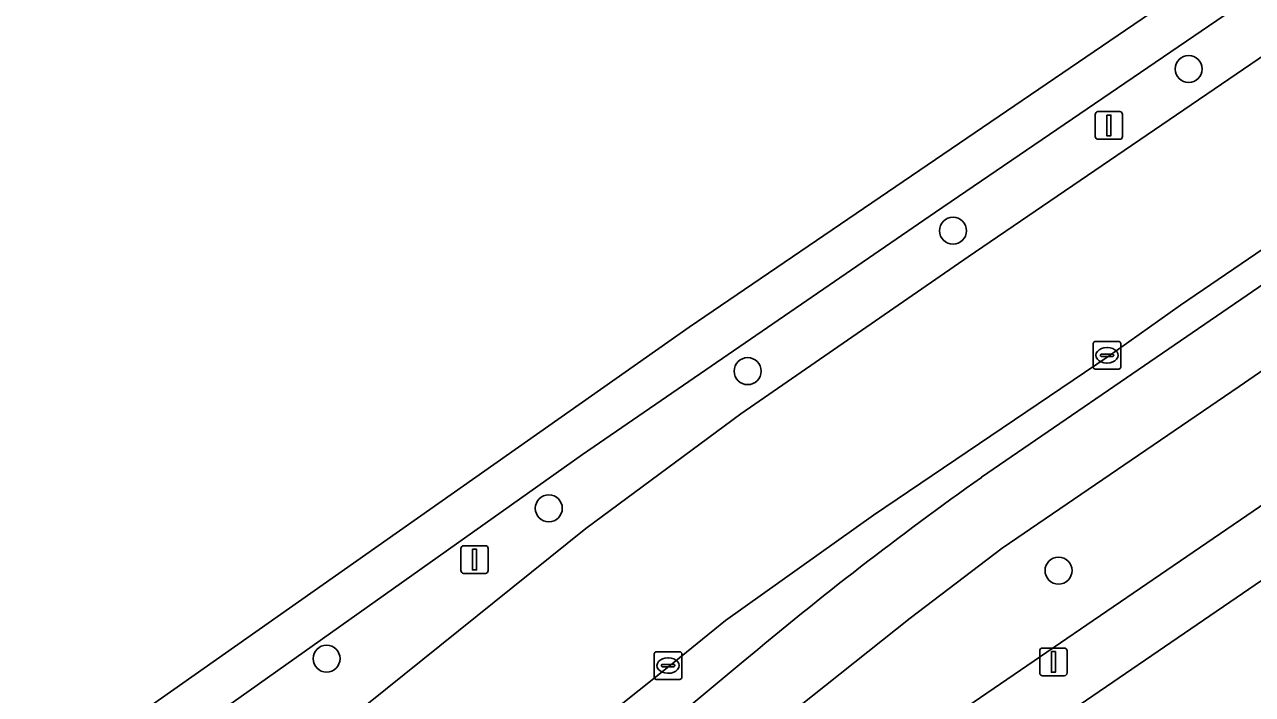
# Model space of a CAD drawing. Extents: x 158086 to 159499, y 382904 to 383981.
# Drawn here: x 158392.46 to 158436.95, y 383504.23 to 383528.5 of the extents above; entities that cross this region are included whole.
import ezdxf

# ---------------------------------------------------------------- set-up
doc = ezdxf.new("R2010")
doc.units = 0
for name, color, linetype in [('IMGEO_Berm_groen', 7, 'Continuous'), ('IMGEO_Boom', 7, 'Continuous'), ('IMGEO_Erf', 7, 'Continuous'), ('IMGEO_Fietspad_gesloten', 7, 'Continuous'), ('IMGEO_Groenvoorziening', 7, 'Continuous'), ('IMGEO_Haag', 7, 'Continuous'), ('IMGEO_Kolk', 7, 'Continuous'), ('IMGEO_Lichtmast', 7, 'Continuous'), ('IMGEO_OVBaan_gesloten', 7, 'Continuous'), ('IMGEO_Rijbaan_regionaal_gesloten', 7, 'Continuous'), ('IMGEO_Voetpad_open', 7, 'Continuous')]:
    doc.layers.add(name, color=color, linetype=linetype)

msp = doc.modelspace()

# ---------------------------------------------------------------- linework, layer by layer
at = {"layer": 'IMGEO_Berm_groen'}
for points in [[(158661.52, 383682.534), (158548.056, 383605.231), (158537.837, 383598.268), (158500, 383572.487), (158425.464, 383521.701), (158412.679, 383512.917), (158399.643, 383503.685), (158401.599, 383501.25), (158412.794, 383510.243), (158418.409, 383514.401), (158426.656, 383520.079), (158500, 383570.082), (158538.968, 383596.649), (158549.805, 383604.037), (158646.334, 383669.776)], [(158445.933, 383521.775), (158444.263, 383520.715), (158443.607, 383520.298), (158436.47, 383515.388), (158427.887, 383509.53), (158424.552, 383506.994), (158420.474, 383503.76), (158415.949, 383500), (158407.038, 383492.595), (158406.477, 383492.138)], [(158400.827, 383486.161), (158421.071, 383500), (158439.869, 383512.85)]]:
    msp.add_lwpolyline(points, dxfattribs=at)
at = {"layer": 'IMGEO_Boom'}
for centre in [(158434.639, 383526.885), (158426.102, 383521.027), (158418.66, 383515.941), (158411.456, 383510.974), (158429.924, 383508.717), (158403.404, 383505.527)]:
    msp.add_circle(centre, 0.489, dxfattribs=at)
at = {"layer": 'IMGEO_Erf'}
msp.add_lwpolyline([(158440.823, 383510.78), (158425.055, 383500), (158395.661, 383479.905), (158398.531, 383475.708), (158403.431, 383479.039), (158408.259, 383482.322), (158412.942, 383485.506), (158417.618, 383488.685), (158422.456, 383491.974), (158427.268, 383495.246), (158432.023, 383498.479), (158434.26, 383500), (158437.013, 383501.871)], dxfattribs=at)
at = {"layer": 'IMGEO_Fietspad_gesloten'}
for points in [[(158406.477, 383492.138), (158407.038, 383492.595), (158415.949, 383500), (158420.474, 383503.76), (158424.552, 383506.994), (158427.887, 383509.53), (158436.47, 383515.388), (158443.607, 383520.298), (158444.263, 383520.715), (158445.933, 383521.775), (158446.621, 383522.245), (158446.476, 383522.514), (158500, 383559.162), (158541.26, 383587.412), (158544.075, 383589.339), (158618.844, 383640.502), (158640.443, 383655.157), (158646.899, 383659.567), (158648.236, 383660.378)], [(158643.219, 383659.898), (158616.779, 383641.989), (158544.359, 383592.419), (158542.712, 383591.29), (158500, 383562.025), (158434.999, 383517.487), (158427.133, 383512.095)], [(158418.504, 383505.419), (158411.983, 383500), (158405.403, 383494.532), (158404.965, 383494.197)]]:
    msp.add_lwpolyline(points, dxfattribs=at)
msp.add_arc((158500.921, 383407.806), 127.753, 125.28079, 130.17531, dxfattribs=at)
at = {"layer": 'IMGEO_Groenvoorziening'}
for points in [[(158427.133, 383512.095), (158434.999, 383517.487), (158500, 383562.025), (158542.712, 383591.29), (158544.359, 383592.419), (158616.779, 383641.989), (158643.219, 383659.898)], [(158446.926, 383526.907), (158434.349, 383518.331), (158431.717, 383516.478), (158423.223, 383510.723), (158417.854, 383506.904), (158415.805, 383505.245), (158413.651, 383503.53), (158411.703, 383501.96), (158409.311, 383500), (158400.719, 383492.961), (158389.603, 383483.951), (158388.456, 383482.999), (158387.133, 383481.882), (158384.991, 383480.22), (158382.999, 383478.713), (158373.909, 383472.301), (158372.869, 383471.615)], [(158411.983, 383500), (158418.504, 383505.419)]]:
    msp.add_lwpolyline(points, dxfattribs=at)
msp.add_arc((158500.921, 383407.806), 127.753, 125.28079, 130.17531, dxfattribs=at)
at = {"layer": 'IMGEO_Haag'}
for points in [[(158427.133, 383512.095), (158434.999, 383517.487), (158500, 383562.025), (158542.712, 383591.29), (158544.359, 383592.419), (158616.779, 383641.989), (158643.219, 383659.898)], [(158446.926, 383526.907), (158434.349, 383518.331), (158431.717, 383516.478), (158423.223, 383510.723), (158417.854, 383506.904), (158415.805, 383505.245), (158413.651, 383503.53), (158411.703, 383501.96), (158409.311, 383500), (158400.719, 383492.961), (158389.603, 383483.951), (158388.456, 383482.999), (158387.133, 383481.882), (158384.991, 383480.22), (158382.999, 383478.713), (158373.909, 383472.301), (158372.869, 383471.615)], [(158404.965, 383494.197), (158405.403, 383494.532), (158411.983, 383500), (158418.504, 383505.419)]]:
    msp.add_lwpolyline(points, dxfattribs=at)
msp.add_arc((158500.921, 383407.806), 127.753, 125.28079, 130.17531, dxfattribs=at)
at = {"layer": 'IMGEO_Kolk'}
for p, q in [((158431.18, 383516.09), (158431.18, 383516.942)), ((158431.255, 383517.016), (158432.107, 383517.016)), ((158432.181, 383516.942), (158432.181, 383516.09)), ((158431.439, 383516.51), (158431.439, 383516.522)), ((158431.877, 383516.473), (158431.479, 383516.473)), ((158431.482, 383516.559), (158431.88, 383516.559)), ((158431.668, 383516.796), (158431.693, 383516.796)), ((158431.923, 383516.522), (158431.923, 383516.51)), ((158432.107, 383516.016), (158431.255, 383516.016)), ((158431.691, 383516.236), (158431.666, 383516.236)), ((158415.35, 383505.777), (158416.202, 383505.777)), ((158415.275, 383504.851), (158415.275, 383505.703)), ((158415.534, 383505.271), (158415.534, 383505.283)), ((158415.577, 383505.32), (158415.975, 383505.32)), ((158415.763, 383505.557), (158415.788, 383505.557)), ((158416.018, 383505.283), (158416.018, 383505.271)), ((158416.276, 383505.703), (158416.276, 383504.851)), ((158415.972, 383505.234), (158415.574, 383505.234)), ((158415.786, 383504.997), (158415.761, 383504.997)), ((158416.202, 383504.777), (158415.35, 383504.777))]:
    msp.add_line(p, q, dxfattribs=at)
for points in [[(158431.18, 383516.09), (158431.18, 383516.942)], [(158431.255, 383517.016), (158432.107, 383517.016)], [(158432.181, 383516.942), (158432.181, 383516.09)], [(158432.107, 383516.016), (158431.255, 383516.016)], [(158415.35, 383505.777), (158416.202, 383505.777)], [(158415.275, 383504.851), (158415.275, 383505.703)], [(158416.276, 383505.703), (158416.276, 383504.851)], [(158416.202, 383504.777), (158415.35, 383504.777)]]:
    msp.add_lwpolyline(points, dxfattribs=at)
for centre, radius, start, end in [((158431.257, 383516.94), 0.0765, 91.552, 178.448), ((158431.257, 383516.94), 0.0765, 91.552, 178.448), ((158432.105, 383516.94), 0.0765, 1.552, 88.448), ((158432.105, 383516.94), 0.0765, 1.552, 88.448), ((158431.479, 383516.519), 0.0403, 85.8775, 175.7526), ((158431.476, 383516.509), 0.0366, 178.938, 274.7102), ((158431.88, 383516.516), 0.043, 264.8664, 352.4533), ((158431.884, 383516.521), 0.0386, 1.7309, 96.639), ((158431.257, 383516.092), 0.0765, 181.552, 268.448), ((158431.257, 383516.092), 0.0765, 181.552, 268.448), ((158432.105, 383516.092), 0.0765, 271.552, 358.448), ((158432.105, 383516.092), 0.0765, 271.552, 358.448), ((158415.352, 383505.701), 0.0765, 91.552, 178.448), ((158415.352, 383505.701), 0.0765, 91.552, 178.448), ((158416.2, 383505.701), 0.0765, 1.552, 88.448), ((158416.2, 383505.701), 0.0765, 1.552, 88.448), ((158415.574, 383505.28), 0.0403, 85.8775, 175.7526), ((158415.571, 383505.27), 0.0366, 178.938, 274.7102), ((158415.975, 383505.277), 0.043, 264.8664, 352.4533), ((158415.979, 383505.282), 0.0386, 1.7309, 96.639), ((158415.352, 383504.853), 0.0765, 181.552, 268.448), ((158415.352, 383504.853), 0.0765, 181.552, 268.448), ((158416.2, 383504.853), 0.0765, 271.552, 358.448), ((158416.2, 383504.853), 0.0765, 271.552, 358.448)]:
    msp.add_arc(centre, radius, start, end, dxfattribs=at)
for centre, major_axis, ratio, start_param, end_param in [((158431.667, 383516.516), (-0.387, 0.002), 0.722429, 4.712389, 7.853982), ((158431.692, 383516.516), (-0.39, 0.002), 0.717154, 1.570796, 4.712389), ((158415.762, 383505.277), (-0.387, 0.002), 0.722429, 4.712389, 7.853982), ((158415.787, 383505.277), (-0.39, 0.002), 0.717154, 1.570796, 4.712389)]:
    msp.add_ellipse(centre, major_axis=major_axis, ratio=ratio, start_param=start_param, end_param=end_param, dxfattribs=at)
at = {"layer": 'IMGEO_Lichtmast'}
for p, q in [((158431.353, 383525.341), (158432.143, 383525.341)), ((158432.143, 383525.341), (158431.353, 383525.341)), ((158431.253, 383524.441), (158431.253, 383525.241)), ((158431.253, 383525.241), (158431.253, 383524.441)), ((158432.243, 383525.241), (158432.243, 383524.441)), ((158432.243, 383524.441), (158432.243, 383525.241)), ((158432.143, 383524.341), (158431.353, 383524.341)), ((158431.353, 383524.341), (158432.143, 383524.341)), ((158408.27, 383508.717), (158408.27, 383509.517)), ((158408.27, 383509.517), (158408.27, 383508.717)), ((158408.37, 383509.617), (158409.16, 383509.617)), ((158409.16, 383509.617), (158408.37, 383509.617)), ((158409.26, 383509.517), (158409.26, 383508.717)), ((158409.26, 383508.717), (158409.26, 383509.517)), ((158409.16, 383508.617), (158408.37, 383508.617)), ((158408.37, 383508.617), (158409.16, 383508.617)), ((158429.244, 383505.009), (158429.244, 383505.809)), ((158429.244, 383505.809), (158429.244, 383505.009)), ((158429.344, 383505.909), (158430.134, 383505.909)), ((158430.134, 383505.909), (158429.344, 383505.909)), ((158430.234, 383505.809), (158430.234, 383505.009)), ((158430.234, 383505.009), (158430.234, 383505.809)), ((158430.134, 383504.909), (158429.344, 383504.909)), ((158429.344, 383504.909), (158430.134, 383504.909))]:
    msp.add_line(p, q, dxfattribs=at)
for points in [[(158431.673, 383525.216), (158431.823, 383525.216), (158431.823, 383524.466), (158431.673, 383524.466), (158431.673, 383525.216)], [(158408.69, 383509.492), (158408.84, 383509.492), (158408.84, 383508.742), (158408.69, 383508.742), (158408.69, 383509.492)], [(158429.664, 383505.784), (158429.814, 383505.784), (158429.814, 383505.034), (158429.664, 383505.034), (158429.664, 383505.784)]]:
    msp.add_lwpolyline(points, dxfattribs=at)
for centre, start, end in [((158431.353, 383525.241), 90, 180), ((158431.353, 383525.241), 90, 180), ((158432.143, 383525.241), 0, 90), ((158432.143, 383525.241), 360, 90), ((158431.353, 383524.441), 180, 270), ((158431.353, 383524.441), 180, 270), ((158432.143, 383524.441), 270, 0), ((158432.143, 383524.441), 270, 0), ((158408.37, 383509.517), 90, 180), ((158408.37, 383509.517), 90, 180), ((158409.16, 383509.517), 0, 90), ((158409.16, 383509.517), 360, 90), ((158408.37, 383508.717), 180, 270), ((158408.37, 383508.717), 180, 270), ((158409.16, 383508.717), 270, 0), ((158409.16, 383508.717), 270, 0), ((158429.344, 383505.809), 90, 180), ((158429.344, 383505.809), 90, 180), ((158430.134, 383505.809), 0, 90), ((158430.134, 383505.809), 360, 90), ((158429.344, 383505.009), 180, 270), ((158429.344, 383505.009), 180, 270), ((158430.134, 383505.009), 270, 0), ((158430.134, 383505.009), 270, 0)]:
    msp.add_arc(centre, 0.1, start, end, dxfattribs=at)
at = {"layer": 'IMGEO_OVBaan_gesloten'}
msp.add_lwpolyline([(158637.817, 383668.138), (158540.809, 383602.111), (158416.544, 383517.531), (158365.354, 383481.561), (158366.291, 383480.217), (158366.7, 383480.506), (158367.706, 383481.204), (158382.012, 383491.237), (158388.342, 383495.7), (158394.487, 383500), (158394.668, 383500.127), (158398.126, 383502.611), (158399.643, 383503.685), (158412.679, 383512.917), (158425.464, 383521.701), (158500, 383572.487), (158537.837, 383598.268), (158548.056, 383605.231), (158661.52, 383682.534)], dxfattribs=at)
at = {"layer": 'IMGEO_Rijbaan_regionaal_gesloten'}
for points in [[(158500, 383570.082), (158426.656, 383520.079), (158418.409, 383514.401), (158412.794, 383510.243), (158401.599, 383501.25), (158400.032, 383499.992), (158387.83, 383490.16)], [(158389.603, 383483.951), (158400.719, 383492.961), (158409.311, 383500), (158411.703, 383501.96), (158413.651, 383503.53), (158415.805, 383505.245), (158417.854, 383506.904), (158423.223, 383510.723), (158431.717, 383516.478), (158434.349, 383518.331), (158446.926, 383526.907)]]:
    msp.add_lwpolyline(points, dxfattribs=at)
at = {"layer": 'IMGEO_Voetpad_open'}
for points in [[(158446.209, 383517.165), (158439.869, 383512.85), (158421.071, 383500), (158400.827, 383486.161)], [(158373.527, 383465.171), (158385.377, 383473.545), (158389.627, 383476.376), (158393.231, 383478.909), (158393.66, 383479.21), (158394.072, 383478.817), (158394.824, 383479.333), (158395.661, 383479.905), (158425.055, 383500), (158440.823, 383510.78), (158443.237, 383512.402), (158443.265, 383512.415), (158446.147, 383514.393)]]:
    msp.add_lwpolyline(points, dxfattribs=at)

doc.saveas('drawing.dxf')
